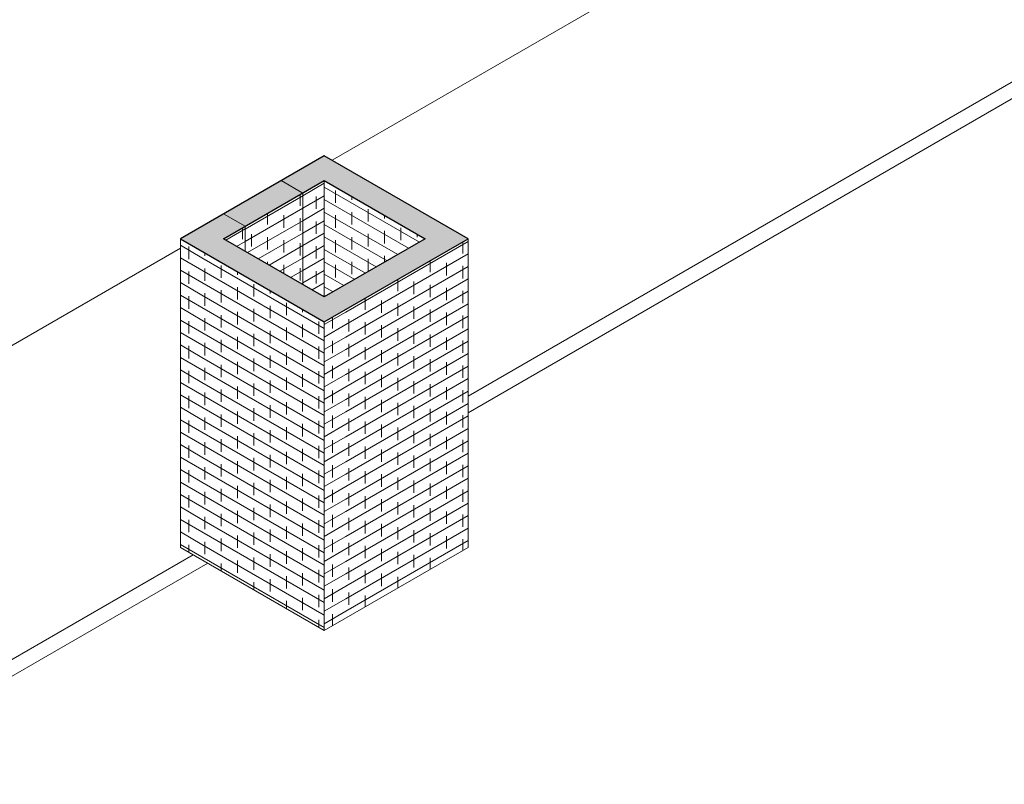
# Model space of a CAD drawing. Header units: metres. Extents: x -33 to 126, y -29 to 31.
# Tile 353 of 656: x 65.45 to 70.29, y -10.39 to -6.64. Entities that reach past the tile are written whole.
import ezdxf

# ---------------------------------------------------------------- set-up
doc = ezdxf.new("R2010")
doc.units = ezdxf.units.M
for name, color, linetype, lineweight in [('A-AREA', 32, 'Continuous', 9), ('A-FLOR', 192, 'Continuous', 18), ('A-WALL', 113, 'Continuous', 18), ('A-WALL-PATT', 111, 'Continuous', 35)]:
    doc.layers.add(name, color=color, linetype=linetype, lineweight=lineweight)
pattern_1 = [(330, (-61.558, -39.836), (-0.000346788, 0.061399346), []), (90, (-61.558, -39.836), (-0.08, 0.107), [0.061, -0.061])]
pattern_2 = [(30, (-60.851, -40.183), (0.000346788, 0.061399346), []), (90, (-60.851, -40.183), (-0.08, 0.015), [0.061, -0.061])]

msp = doc.modelspace()

# ---------------------------------------------------------------- hatches: boundary and pattern name
at = {"layer": 'A-WALL-PATT', "lineweight": 9}
for points in [[(66.8422, -7.49), (67.0543, -7.3675), (66.9482, -7.3063), (66.7361, -7.4287), (66.7755, -7.4515)], [(67.4432, -7.7145), (67.5493, -7.6533), (67.0543, -7.3675), (66.9482, -7.4287), (67.0543, -7.49)], [(66.5593, -7.6533), (66.8422, -7.49), (66.7361, -7.4287), (66.4533, -7.592), (66.5338, -7.6385)], [(66.3472, -7.7757), (66.5593, -7.6533), (66.4533, -7.592), (66.2411, -7.7145), (66.2806, -7.7373)], [(67.0543, -8.0615), (67.6553, -7.7145), (67.5493, -7.6533), (66.9482, -8.0003), (67.0443, -8.0557)], [(66.9482, -8.1227), (67.0543, -8.0615), (66.4533, -7.7145), (66.3472, -7.7757), (66.9289, -8.1116)]]:
    msp.add_hatch(color=256, dxfattribs=at).paths.add_polyline_path(points, flags=0)
h = msp.add_hatch(dxfattribs=at)
h.set_pattern_fill('FP_50', color=256, style=0, pattern_type=2)
h.set_pattern_definition([(30, (-60.851, -39.489), (0.000346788, 0.061399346), []), (90, (-60.851, -39.489), (-0.08, 0.015), [0.061, -0.061])])
h.paths.add_polyline_path([(66.9482, -8.0003), (66.9482, -7.4287), (66.8422, -7.49), (66.8422, -7.939), (66.8764, -7.9588)], flags=0)
h = msp.add_hatch(dxfattribs=at)
h.set_pattern_fill('FP_49', color=256, style=0, pattern_type=2)
h.set_pattern_definition([(330, (-60.356, -39.836), (-0.000346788, 0.061399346), []), (90, (-60.356, -39.836), (-0.08, 0.107), [0.061, -0.061])])
h.paths.add_polyline_path([(66.9482, -8.0003), (67.4432, -7.7145), (66.9482, -7.4287), (66.9482, -7.7757)], flags=0)
h = msp.add_hatch(dxfattribs=at)
h.set_pattern_fill('FP_169', color=256, style=0, pattern_type=2)
h.set_pattern_definition([(30, (-61.01, -39.581), (0.000346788, 0.061399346), []), (90, (-61.01, -39.581), (-0.08, 0.015), [0.061, -0.061])])
h.paths.add_polyline_path([(66.8422, -7.939), (66.8422, -7.49), (66.5593, -7.6533), (66.5593, -7.7757)], flags=0)
h = msp.add_hatch(dxfattribs=at)
h.set_pattern_fill('FP_47', color=256, style=0, pattern_type=2)
h.set_pattern_definition([(30, (-61.293, -39.744), (0.000346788, 0.061399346), []), (90, (-61.293, -39.744), (-0.08, 0.015), [0.061, -0.061])])
h.paths.add_polyline_path([(66.5593, -7.7757), (66.5593, -7.6533), (66.4533, -7.7145), (66.5514, -7.7712)], flags=0)
h = msp.add_hatch(dxfattribs=at)
h.set_pattern_fill('FP_46', color=256, style=0, pattern_type=2)
h.set_pattern_definition(pattern_1)
h.paths.add_polyline_path([(66.3472, -9.291), (66.3472, -7.7757), (66.2411, -7.7145), (66.2411, -9.2297), (66.3415, -9.2877)], flags=0)
h = msp.add_hatch(dxfattribs=at)
h.set_pattern_fill('FP_48', color=256, style=0, pattern_type=2)
h.set_pattern_definition(pattern_2)
h.paths.add_polyline_path([(67.0543, -9.5767), (67.6553, -9.2297), (67.6553, -7.7145), (67.0543, -8.0615), (67.0543, -8.9154)], flags=0)
h = msp.add_hatch(dxfattribs=at)
h.set_pattern_fill('FP_46', color=256, style=0, pattern_type=2)
h.set_pattern_definition(pattern_1)
h.paths.add_polyline_path([(66.9482, -9.638), (66.9482, -8.1227), (66.3472, -7.7757), (66.3472, -9.291), (66.5338, -9.3987)], flags=0)
h = msp.add_hatch(dxfattribs=at)
h.set_pattern_fill('FP_48', color=256, style=0, pattern_type=2)
h.set_pattern_definition(pattern_2)
h.paths.add_polyline_path([(66.9482, -9.638), (67.0543, -9.5767), (67.0543, -8.0615), (66.9482, -8.1227), (66.9482, -9.2297)], flags=0)

# ---------------------------------------------------------------- linework, layer by layer
at = {"layer": 'A-AREA'}
msp.add_line((67.6553, -8.4867), (70.5191, -6.8333), dxfattribs=at)
at = {"layer": 'A-FLOR', "lineweight": 9}
for p, q in [((70.4838, -5.3106), (66.9877, -7.329)), ((67.6553, -8.4867), (70.5474, -6.817)), ((70.6181, -6.8578), (67.6553, -8.5684)), ((66.2411, -7.76), (62.8935, -9.6928)), ((64.3529, -10.3934), (66.3048, -9.2665)), ((66.3755, -9.3073), (64.4943, -10.3934))]:
    msp.add_line(p, q, dxfattribs=at)
at = {"layer": 'A-WALL', "lineweight": 25}
for p, q in [((66.9482, -7.3063), (66.2411, -7.7145)), ((67.6553, -7.7145), (66.9482, -7.3063)), ((66.4533, -7.7145), (66.9482, -7.4287)), ((66.9482, -7.4287), (67.4432, -7.7145)), ((66.2411, -7.7145), (66.9482, -8.1227)), ((66.9482, -8.0003), (66.4533, -7.7145)), ((66.9482, -8.1227), (67.6553, -7.7145)), ((67.4432, -7.7145), (66.9482, -8.0003))]:
    msp.add_line(p, q, dxfattribs=at)
at = {"layer": 'A-WALL', "lineweight": 9}
for p, q in [((66.7361, -7.4287), (66.8422, -7.49)), ((66.9482, -7.4287), (66.9482, -8.0003)), ((66.8422, -7.49), (66.8422, -7.939)), ((66.5593, -7.6533), (66.4533, -7.592)), ((66.5593, -7.7757), (66.5593, -7.6533)), ((66.2411, -9.2297), (66.2411, -7.7145)), ((67.6553, -9.2297), (67.6553, -7.7145)), ((66.9482, -9.638), (66.9482, -8.1227)), ((66.2411, -9.2297), (66.9482, -9.638)), ((66.9482, -9.638), (67.6553, -9.2297))]:
    msp.add_line(p, q, dxfattribs=at)

doc.saveas('drawing.dxf')
